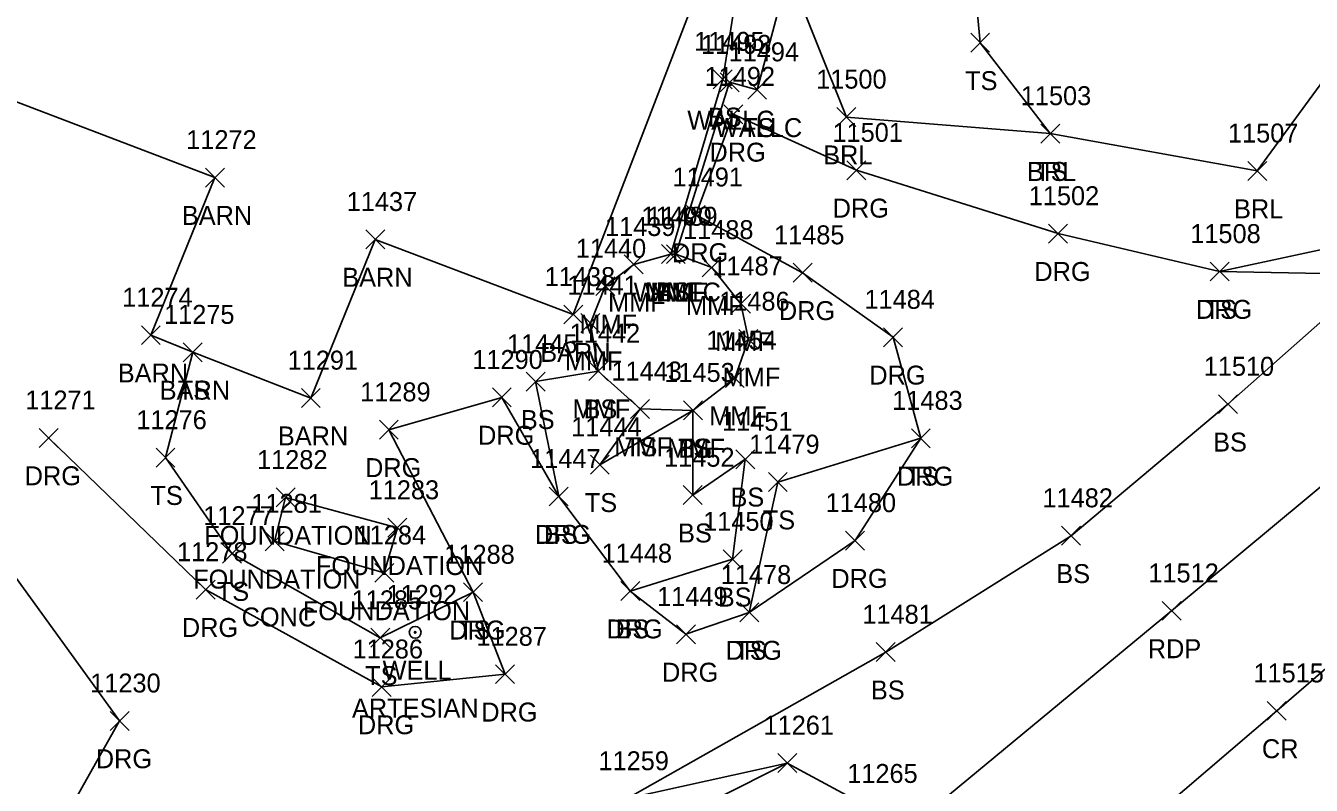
# Model space of a CAD drawing. Extents: x 1475671 to 1477951, y 592661 to 593821.
# Drawn here: x 1476831.3 to 1476967.1, y 593424.9 to 593505.2 of the extents above; entities that cross this region are included whole.
import ezdxf

# ---------------------------------------------------------------- set-up
doc = ezdxf.new("R2010")
doc.units = 0
for name, color, linetype in [('L_A', 7, 'Continuous'), ('L_C', 7, 'Continuous'), ('L_I', 7, 'Continuous'), ('L_TIC', 7, 'Continuous'), ('LABL', 7, 'Continuous'), ('LBC', 7, 'Continuous'), ('LDEFAULT', 7, 'Continuous'), ('LELB', 7, 'Continuous'), ('LW', 7, 'Continuous'), ('P_A', 7, 'Continuous'), ('P_I', 7, 'Continuous'), ('P_TIC', 7, 'Continuous'), ('PET', 7, 'Continuous'), ('PRC', 7, 'Continuous'), ('R_A', 7, 'Continuous'), ('R_I', 7, 'Continuous'), ('R_TIC', 7, 'Continuous'), ('RDG', 7, 'Continuous'), ('U_A', 7, 'Continuous'), ('U_C', 7, 'Continuous'), ('U_I', 7, 'Continuous'), ('UWW', 7, 'Continuous')]:
    doc.layers.add(name, color=color, linetype=linetype)

msp = doc.modelspace()

# ---------------------------------------------------------------- linework, layer by layer
at = {"layer": 'L_TIC'}
for points in [[(1476931.14, 593502.35), (1476933.14, 593504.35)], [(1476933.14, 593502.35), (1476931.14, 593504.35)], [(1476903.95, 593498.5), (1476905.95, 593500.5)], [(1476905.95, 593498.5), (1476903.95, 593500.5)], [(1476904.67, 593498.18), (1476906.67, 593500.18)], [(1476906.67, 593498.18), (1476904.67, 593500.18)], [(1476907.59, 593497.39), (1476909.59, 593499.39)], [(1476909.59, 593497.39), (1476907.59, 593499.39)], [(1476907.59, 593497.39), (1476909.59, 593499.39)], [(1476909.59, 593497.39), (1476907.59, 593499.39)], [(1476917.01, 593494.51), (1476919.01, 593496.51)], [(1476919.01, 593494.51), (1476917.01, 593496.51)], [(1476938.54, 593492.76), (1476940.54, 593494.76)], [(1476940.54, 593492.76), (1476938.54, 593494.76)], [(1476938.54, 593492.76), (1476940.54, 593494.76)], [(1476940.54, 593492.76), (1476938.54, 593494.76)], [(1476960.41, 593488.82), (1476962.41, 593490.82)], [(1476962.41, 593488.82), (1476960.41, 593490.82)], [(1476850.32, 593488.12), (1476852.32, 593490.12)], [(1476852.32, 593488.12), (1476850.32, 593490.12)], [(1476867.26, 593481.59), (1476869.26, 593483.59)], [(1476869.26, 593481.59), (1476867.26, 593483.59)], [(1476894.55, 593478.95), (1476896.55, 593480.95)], [(1476896.55, 593478.95), (1476894.55, 593480.95)], [(1476894.55, 593478.95), (1476896.55, 593480.95)], [(1476896.55, 593478.95), (1476894.55, 593480.95)], [(1476898.47, 593480.04), (1476900.47, 593482.04)], [(1476900.47, 593480.04), (1476898.47, 593482.04)], [(1476898.47, 593480.04), (1476900.47, 593482.04)], [(1476900.47, 593480.04), (1476898.47, 593482.04)], [(1476898.47, 593480.04), (1476900.47, 593482.04)], [(1476900.47, 593480.04), (1476898.47, 593482.04)], [(1476899, 593480.03), (1476901, 593482.03)], [(1476901, 593480.03), (1476899, 593482.03)], [(1476899, 593480.03), (1476901, 593482.03)], [(1476901, 593480.03), (1476899, 593482.03)], [(1476902.79, 593478.62), (1476904.79, 593480.62)], [(1476904.79, 593478.62), (1476902.79, 593480.62)], [(1476956.43, 593478.2), (1476958.43, 593480.2)], [(1476958.43, 593478.2), (1476956.43, 593480.2)], [(1476891.54, 593476.65), (1476893.54, 593478.65)], [(1476893.54, 593476.65), (1476891.54, 593478.65)], [(1476905.87, 593474.79), (1476907.87, 593476.79)], [(1476907.87, 593474.79), (1476905.87, 593476.79)], [(1476888.17, 593473.66), (1476890.17, 593475.66)], [(1476890.17, 593473.66), (1476888.17, 593475.66)], [(1476889.98, 593472.76), (1476891.98, 593474.76)], [(1476891.98, 593472.76), (1476889.98, 593474.76)], [(1476843.55, 593471.48), (1476845.55, 593473.48)], [(1476845.55, 593471.48), (1476843.55, 593473.48)], [(1476906.66, 593471.06), (1476908.66, 593473.06)], [(1476908.66, 593471.06), (1476906.66, 593473.06)], [(1476847.98, 593469.67), (1476849.98, 593471.67)], [(1476849.98, 593469.67), (1476847.98, 593471.67)], [(1476847.98, 593469.67), (1476849.98, 593471.67)], [(1476849.98, 593469.67), (1476847.98, 593471.67)], [(1476884.19, 593466.57), (1476886.19, 593468.57)], [(1476886.19, 593466.57), (1476884.19, 593468.57)], [(1476890.81, 593467.69), (1476892.81, 593469.69)], [(1476892.81, 593467.69), (1476890.81, 593469.69)], [(1476890.81, 593467.69), (1476892.81, 593469.69)], [(1476892.81, 593467.69), (1476890.81, 593469.69)], [(1476905.23, 593466.95), (1476907.23, 593468.95)], [(1476907.23, 593466.95), (1476905.23, 593468.95)], [(1476860.45, 593464.84), (1476862.45, 593466.84)], [(1476862.45, 593464.84), (1476860.45, 593466.84)], [(1476957.3, 593464.19), (1476959.3, 593466.19)], [(1476959.3, 593464.19), (1476957.3, 593466.19)], [(1476895.22, 593463.69), (1476897.22, 593465.69)], [(1476897.22, 593463.69), (1476895.22, 593465.69)], [(1476895.22, 593463.69), (1476897.22, 593465.69)], [(1476897.22, 593463.69), (1476895.22, 593465.69)], [(1476900.81, 593463.54), (1476902.81, 593465.54)], [(1476902.81, 593463.54), (1476900.81, 593465.54)], [(1476900.81, 593463.54), (1476902.81, 593465.54)], [(1476902.81, 593463.54), (1476900.81, 593465.54)], [(1476900.81, 593463.54), (1476902.81, 593465.54)], [(1476902.81, 593463.54), (1476900.81, 593465.54)], [(1476924.87, 593460.59), (1476926.87, 593462.59)], [(1476926.87, 593460.59), (1476924.87, 593462.59)], [(1476845.1, 593458.55), (1476847.1, 593460.55)], [(1476847.1, 593458.55), (1476845.1, 593460.55)], [(1476890.97, 593457.8), (1476892.97, 593459.8)], [(1476892.97, 593457.8), (1476890.97, 593459.8)], [(1476906.33, 593458.38), (1476908.33, 593460.38)], [(1476908.33, 593458.38), (1476906.33, 593460.38)], [(1476909.77, 593455.97), (1476911.77, 593457.97)], [(1476911.77, 593455.97), (1476909.77, 593457.97)], [(1476857.79, 593454.34), (1476859.79, 593456.34)], [(1476859.79, 593454.34), (1476857.79, 593456.34)], [(1476886.63, 593454.44), (1476888.63, 593456.44)], [(1476888.63, 593454.44), (1476886.63, 593456.44)], [(1476900.78, 593454.59), (1476902.78, 593456.59)], [(1476902.78, 593454.59), (1476900.78, 593456.59)], [(1476869.59, 593451.15), (1476871.59, 593453.15)], [(1476871.59, 593451.15), (1476869.59, 593453.15)], [(1476940.74, 593450.3), (1476942.74, 593452.3)], [(1476942.74, 593450.3), (1476940.74, 593452.3)], [(1476856.63, 593449.72), (1476858.63, 593451.72)], [(1476858.63, 593449.72), (1476856.63, 593451.72)], [(1476856.63, 593449.72), (1476858.63, 593451.72)], [(1476858.63, 593449.72), (1476856.63, 593451.72)], [(1476852.11, 593448.42), (1476854.11, 593450.42)], [(1476854.11, 593448.42), (1476852.11, 593450.42)], [(1476904.99, 593447.82), (1476906.99, 593449.82)], [(1476906.99, 593447.82), (1476904.99, 593449.82)], [(1476868.21, 593446.38), (1476870.21, 593448.38)], [(1476870.21, 593446.38), (1476868.21, 593448.38)], [(1476868.21, 593446.38), (1476870.21, 593448.38)], [(1476870.21, 593446.38), (1476868.21, 593448.38)], [(1476877.58, 593444.34), (1476879.58, 593446.34)], [(1476879.58, 593444.34), (1476877.58, 593446.34)], [(1476894.18, 593444.46), (1476896.18, 593446.46)], [(1476896.18, 593444.46), (1476894.18, 593446.46)], [(1476906.76, 593442.2), (1476908.76, 593444.2)], [(1476908.76, 593442.2), (1476906.76, 593444.2)], [(1476867.78, 593439.53), (1476869.78, 593441.53)], [(1476869.78, 593439.53), (1476867.78, 593441.53)], [(1476921.16, 593438.01), (1476923.16, 593440.01)], [(1476923.16, 593438.01), (1476921.16, 593440.01)], [(1476910.77, 593426.3), (1476912.77, 593428.3)], [(1476912.77, 593426.3), (1476910.77, 593428.3)]]:
    msp.add_lwpolyline(points, dxfattribs=at)
at = {"layer": 'LABL'}
msp.add_lwpolyline([(1476911.91, 593510.8), (1476918.01, 593495.51), (1476939.54, 593493.76), (1476961.41, 593489.82), (1476973.55, 593506.4)], dxfattribs=at)
at = {"layer": 'LBC'}
for points in [[(1476809.79, 593548.46), (1476794.13, 593510.93), (1476851.32, 593489.12), (1476844.55, 593472.48), (1476848.98, 593470.67), (1476861.45, 593465.84), (1476868.26, 593482.59), (1476889.17, 593474.66), (1476903.53, 593512.02), (1476877.63, 593522.41), (1476851.06, 593532.69), (1476834.7, 593539.09)], [(1476857.63, 593450.72), (1476858.79, 593455.34), (1476870.59, 593452.15), (1476869.21, 593447.38)], [(1476857.63, 593450.72), (1476869.21, 593447.38)]]:
    msp.add_lwpolyline(points, dxfattribs=at)
at = {"layer": 'LDEFAULT'}
for points in [[(1476895.55, 593479.95), (1476892.54, 593477.65), (1476890.98, 593473.76), (1476891.81, 593468.69), (1476896.22, 593464.69), (1476901.81, 593464.54), (1476906.23, 593467.95), (1476907.66, 593472.06), (1476906.87, 593475.79), (1476903.79, 593479.62), (1476900, 593481.03), (1476899.47, 593481.04)], [(1476895.55, 593479.95), (1476899.47, 593481.04)]]:
    msp.add_lwpolyline(points, dxfattribs=at)
at = {"layer": 'LELB'}
for points in [[(1476899.47, 593481.04), (1476904.95, 593499.5), (1476906.86, 593511.51), (1476906.35, 593515.38), (1476891.86, 593528.48), (1476886.41, 593545.01), (1476879.77, 593564.2), (1476898.39, 593597.6)], [(1476939.54, 593493.76), (1476932.14, 593503.35), (1476929.85, 593528.26)], [(1476908.59, 593498.39), (1476911.91, 593510.8)], [(1476957.43, 593479.2), (1476971.18, 593482.14), (1476980.82, 593488.66), (1476993.8, 593498.58)], [(1476660.79, 593199.46), (1476674.63, 593214.33), (1476703.92, 593243.37), (1476720.54, 593255.98), (1476751.7, 593282.61), (1476781.77, 593307.79), (1476789.04, 593316.89), (1476807.89, 593333.24), (1476839.71, 593357.28), (1476859.97, 593374.46), (1476882.16, 593391.96), (1476882.87, 593395.08), (1476884.75, 593398.78), (1476886.94, 593401.06), (1476880.92, 593405.09), (1476872.21, 593402.61), (1476869.35, 593406.91), (1476883.46, 593416.6), (1476894.87, 593423.54), (1476922.16, 593439.01), (1476941.74, 593451.3), (1476958.3, 593465.19), (1476973.77, 593478.9)], [(1476848.98, 593470.67), (1476846.1, 593459.55), (1476853.11, 593449.42), (1476868.78, 593440.53), (1476878.58, 593445.34)], [(1476891.81, 593468.69), (1476885.19, 593467.57), (1476887.63, 593455.44)], [(1476896.22, 593464.69), (1476891.97, 593458.8), (1476901.81, 593464.54)], [(1476895.18, 593445.46), (1476905.99, 593448.82), (1476907.33, 593459.38), (1476901.78, 593455.59), (1476901.81, 593464.54)], [(1476907.76, 593443.2), (1476910.77, 593456.97), (1476925.87, 593461.59)], [(1476882.16, 593391.96), (1476888.5, 593399.22), (1476890.6, 593404.07), (1476884.41, 593408.25), (1476877.66, 593408.05), (1476886.59, 593412.94), (1476896.83, 593419.8), (1476911.77, 593427.3)]]:
    msp.add_lwpolyline(points, dxfattribs=at)
at = {"layer": 'LW'}
msp.add_lwpolyline([(1476900, 593481.03), (1476905.67, 593499.18), (1476908.59, 593498.39)], dxfattribs=at)
at = {"layer": 'P_TIC'}
for points in [[(1476951.36, 593442.37), (1476953.36, 593444.37)], [(1476953.36, 593442.37), (1476951.36, 593444.37)], [(1476962.46, 593431.81), (1476964.46, 593433.81)], [(1476964.46, 593431.81), (1476962.46, 593433.81)]]:
    msp.add_lwpolyline(points, dxfattribs=at)
at = {"layer": 'PET'}
msp.add_lwpolyline([(1476922.98, 593419.08), (1476952.36, 593443.37), (1476980.99, 593467.2), (1477001.29, 593483.18), (1477023.09, 593498.99), (1477048.41, 593522.27), (1477069.64, 593540.85), (1477092.48, 593558.05), (1477107.82, 593567.96), (1477124.14, 593580.14), (1477159.25, 593604.27), (1477192.28, 593625.33), (1477229.26, 593646.84), (1477278.16, 593671.86), (1477332.19, 593694.33), (1477375.16, 593706.96), (1477415.75, 593716.85), (1477468.99, 593725.32)], dxfattribs=at)
at = {"layer": 'PRC'}
msp.add_lwpolyline([(1476934.06, 593407.68), (1476963.46, 593432.81), (1476989.48, 593455.26), (1477029.64, 593488.99), (1477062.06, 593515.29), (1477088.32, 593536.02), (1477123.8, 593562.56), (1477162.82, 593589.95), (1477199.33, 593613.78), (1477232.88, 593633.31), (1477283.55, 593659.16), (1477336.93, 593680.98), (1477378.09, 593693.68), (1477418.39, 593702.94), (1477470.82, 593711.77)], dxfattribs=at)
at = {"layer": 'R_TIC'}
for points in [[(1476905.06, 593494.8), (1476907.06, 593496.8)], [(1476907.06, 593494.8), (1476905.06, 593496.8)], [(1476918.07, 593488.89), (1476920.07, 593490.89)], [(1476920.07, 593488.89), (1476918.07, 593490.89)], [(1476901.11, 593484.18), (1476903.11, 593486.18)], [(1476903.11, 593484.18), (1476901.11, 593486.18)], [(1476939.37, 593482.2), (1476941.37, 593484.2)], [(1476941.37, 593482.2), (1476939.37, 593484.2)], [(1476912.39, 593478.07), (1476914.39, 593480.07)], [(1476914.39, 593478.07), (1476912.39, 593480.07)], [(1476956.43, 593478.2), (1476958.43, 593480.2)], [(1476958.43, 593478.2), (1476956.43, 593480.2)], [(1476921.94, 593471.26), (1476923.94, 593473.26)], [(1476923.94, 593471.26), (1476921.94, 593473.26)], [(1476880.62, 593464.91), (1476882.62, 593466.91)], [(1476882.62, 593464.91), (1476880.62, 593466.91)], [(1476868.69, 593461.49), (1476870.69, 593463.49)], [(1476870.69, 593461.49), (1476868.69, 593463.49)], [(1476832.75, 593460.63), (1476834.75, 593462.63)], [(1476834.75, 593460.63), (1476832.75, 593462.63)], [(1476924.87, 593460.59), (1476926.87, 593462.59)], [(1476926.87, 593460.59), (1476924.87, 593462.59)], [(1476886.63, 593454.44), (1476888.63, 593456.44)], [(1476888.63, 593454.44), (1476886.63, 593456.44)], [(1476917.93, 593449.79), (1476919.93, 593451.79)], [(1476919.93, 593449.79), (1476917.93, 593451.79)], [(1476849.34, 593444.61), (1476851.34, 593446.61)], [(1476851.34, 593444.61), (1476849.34, 593446.61)], [(1476877.58, 593444.34), (1476879.58, 593446.34)], [(1476879.58, 593444.34), (1476877.58, 593446.34)], [(1476894.18, 593444.46), (1476896.18, 593446.46)], [(1476896.18, 593444.46), (1476894.18, 593446.46)], [(1476906.76, 593442.2), (1476908.76, 593444.2)], [(1476908.76, 593442.2), (1476906.76, 593444.2)], [(1476900.06, 593439.89), (1476902.06, 593441.89)], [(1476902.06, 593439.89), (1476900.06, 593441.89)], [(1476880.96, 593435.68), (1476882.96, 593437.68)], [(1476882.96, 593435.68), (1476880.96, 593437.68)], [(1476867.94, 593434.34), (1476869.94, 593436.34)], [(1476869.94, 593434.34), (1476867.94, 593436.34)], [(1476840.26, 593430.75), (1476842.26, 593432.75)], [(1476842.26, 593430.75), (1476840.26, 593432.75)], [(1476910.77, 593426.3), (1476912.77, 593428.3)], [(1476912.77, 593426.3), (1476910.77, 593428.3)]]:
    msp.add_lwpolyline(points, dxfattribs=at)
at = {"layer": 'RDG'}
for points in [[(1476833.75, 593461.63), (1476850.34, 593445.61), (1476868.94, 593435.34), (1476881.96, 593436.68), (1476878.58, 593445.34), (1476869.69, 593462.49), (1476881.62, 593465.91), (1476887.63, 593455.44), (1476895.18, 593445.46), (1476901.06, 593440.89), (1476907.76, 593443.2), (1476918.93, 593450.79), (1476925.87, 593461.59), (1476922.94, 593472.26), (1476913.39, 593479.07), (1476902.11, 593485.18), (1476906.06, 593495.8), (1476919.07, 593489.89), (1476940.37, 593483.2), (1476957.43, 593479.2), (1476973.77, 593478.9), (1476987.07, 593487.17), (1477009.62, 593503.76)], [(1476799.68, 593374.04), (1476811.74, 593388.84), (1476829.61, 593411.11), (1476841.26, 593431.75), (1476824.79, 593454.41)], [(1476808.5, 593366.53), (1476820.24, 593380.24), (1476839.81, 593398.96), (1476864.37, 593412.81), (1476894.87, 593423.54), (1476911.77, 593427.3), (1476921.17, 593422.2), (1476922.98, 593419.08)]]:
    msp.add_lwpolyline(points, dxfattribs=at)
at = {"layer": 'UWW'}
for radius in [0.625, 0.0833]:
    msp.add_circle((1476872.47, 593441.1), radius, dxfattribs=at)

# ---------------------------------------------------------------- texts
at = {"layer": 'L_A'}
for s, p in [('TS', (1476930.55, 593498.35)), ('WALLC', (1476901.21, 593494.18)), ('BS', (1476903.39, 593494.5)), ('WALLC', (1476904.13, 593493.39)), ('TS', (1476907, 593493.39)), ('BRL', (1476915.56, 593490.51)), ('BRL', (1476937.08, 593488.76)), ('TS', (1476937.95, 593488.76)), ('BRL', (1476958.95, 593484.82)), ('BARN', (1476847.83, 593484.12)), ('BARN', (1476864.77, 593477.59)), ('BS', (1476897.91, 593476.04)), ('MMF', (1476892.84, 593474.95)), ('MMF', (1476892.84, 593474.95)), ('WALLC', (1476895.54, 593476.03)), ('MMF', (1476896.75, 593476.04)), ('MMF', (1476896.75, 593476.04)), ('MMF', (1476897.29, 593476.03)), ('MMF', (1476901.07, 593474.62)), ('TS', (1476955.84, 593474.2)), ('MMF', (1476889.82, 593472.65)), ('MMF', (1476904.16, 593470.79)), ('BARN', (1476885.68, 593469.66)), ('MMF', (1476888.27, 593468.76)), ('BARN', (1476841.06, 593467.48)), ('MMF', (1476904.94, 593467.06)), ('BARN', (1476845.49, 593465.67)), ('TS', (1476847.39, 593465.67)), ('BS', (1476883.63, 593462.57)), ('MMF', (1476889.09, 593463.69)), ('BS', (1476890.25, 593463.69)), ('MMF', (1476903.52, 593462.95)), ('BARN', (1476857.97, 593460.84)), ('BS', (1476956.74, 593460.19)), ('MMF', (1476893.5, 593459.69)), ('TS', (1476894.63, 593459.69)), ('MMF', (1476899.09, 593459.54)), ('TS', (1476900.22, 593459.54)), ('BS', (1476900.25, 593459.54)), ('TS', (1476924.28, 593456.59)), ('TS', (1476844.51, 593454.55)), ('BS', (1476905.77, 593454.38)), ('TS', (1476890.38, 593453.8)), ('TS', (1476909.18, 593451.97)), ('FOUNDATION', (1476850.19, 593450.34)), ('BS', (1476886.07, 593450.44)), ('BS', (1476900.23, 593450.59)), ('FOUNDATION', (1476861.98, 593447.15)), ('BS', (1476940.18, 593446.3)), ('FOUNDATION', (1476849.02, 593445.72)), ('FOUNDATION', (1476849.02, 593445.72)), ('TS', (1476851.52, 593444.42)), ('BS', (1476904.43, 593443.82)), ('FOUNDATION', (1476860.6, 593442.38)), ('FOUNDATION', (1476860.6, 593442.38)), ('TS', (1476876.99, 593440.34)), ('BS', (1476893.62, 593440.46)), ('TS', (1476906.17, 593438.2)), ('TS', (1476867.19, 593435.53)), ('BS', (1476920.6, 593434.01))]:
    msp.add_text(s, height=2, dxfattribs=at).set_placement(p)
at = {"layer": 'L_C'}
msp.add_text('CONC', height=2, dxfattribs=at).set_placement((1476854.14, 593441.72))
msp.add_text('CONC', height=2, dxfattribs=at).set_placement((1476854.14, 593441.72))
at = {"layer": 'L_I'}
for s, p in [('11495', (1476901.93, 593502.5)), ('11493', (1476902.65, 593502.18)), ('11494', (1476905.57, 593501.39)), ('11494', (1476905.57, 593501.39)), ('11500', (1476914.82, 593498.51)), ('11503', (1476936.43, 593496.76)), ('11503', (1476936.43, 593496.76)), ('11507', (1476958.31, 593492.82)), ('11272', (1476848.29, 593492.12)), ('11437', (1476865.24, 593485.59)), ('11439', (1476892.52, 593482.95)), ('11439', (1476892.52, 593482.95)), ('11490', (1476896.36, 593484.04)), ('11490', (1476896.36, 593484.04)), ('11490', (1476896.36, 593484.04)), ('11489', (1476896.97, 593484.03)), ('11489', (1476896.97, 593484.03)), ('11488', (1476900.76, 593482.62)), ('11508', (1476954.33, 593482.2)), ('11440', (1476889.43, 593480.65)), ('11487', (1476903.85, 593478.79)), ('11438', (1476886.15, 593477.66)), ('11441', (1476888.53, 593476.76)), ('11274', (1476841.53, 593475.48)), ('11486', (1476904.58, 593475.06)), ('11275', (1476845.95, 593473.67)), ('11275', (1476845.95, 593473.67)), ('11442', (1476888.79, 593471.69)), ('11442', (1476888.79, 593471.69)), ('11454', (1476903.21, 593470.95)), ('11445', (1476882.17, 593470.57)), ('11291', (1476859, 593468.84)), ('11510', (1476955.75, 593468.19)), ('11443', (1476893.2, 593467.69)), ('11443', (1476893.2, 593467.69)), ('11453', (1476898.78, 593467.54)), ('11453', (1476898.78, 593467.54)), ('11453', (1476898.78, 593467.54)), ('11483', (1476922.85, 593464.59)), ('11276', (1476843.02, 593462.55)), ('11444', (1476888.95, 593461.8)), ('11451', (1476904.88, 593462.38)), ('11479', (1476907.74, 593459.97)), ('11447', (1476884.61, 593458.44)), ('11452', (1476898.76, 593458.59)), ('11282', (1476855.77, 593458.34)), ('11283', (1476867.56, 593455.15)), ('11281', (1476855.17, 593453.72)), ('11281', (1476855.17, 593453.72)), ('11482', (1476938.72, 593454.3)), ('11277', (1476850.09, 593452.42)), ('11450', (1476902.88, 593451.82)), ('11284', (1476866.18, 593450.38)), ('11284', (1476866.18, 593450.38)), ('11288', (1476875.55, 593448.34)), ('11448', (1476892.16, 593448.46)), ('11478', (1476904.74, 593446.2)), ('11285', (1476865.76, 593443.53)), ('11481', (1476919.7, 593442.01)), ('11261', (1476909.26, 593430.3)), ('11259', (1476891.83, 593426.54)), ('11265', (1476918.1, 593425.2))]:
    msp.add_text(s, height=2, dxfattribs=at).set_placement(p)
at = {"layer": 'P_A'}
for s, p in [('RDP', (1476949.84, 593438.37)), ('CR', (1476961.89, 593427.81))]:
    msp.add_text(s, height=2, dxfattribs=at).set_placement(p)
at = {"layer": 'P_I'}
for s, p in [('11512', (1476949.9, 593446.37)), ('11515', (1476961, 593435.81))]:
    msp.add_text(s, height=2, dxfattribs=at).set_placement(p)
at = {"layer": 'R_A'}
for p in [(1476903.55, 593490.8), (1476916.56, 593484.89), (1476899.59, 593480.18), (1476937.86, 593478.2), (1476910.88, 593474.07), (1476954.92, 593474.2), (1476920.43, 593467.26), (1476879.11, 593460.91), (1476867.18, 593457.49), (1476831.23, 593456.63), (1476923.36, 593456.59), (1476885.12, 593450.44), (1476916.42, 593445.79), (1476847.83, 593440.61), (1476876.06, 593440.34), (1476892.67, 593440.46), (1476905.25, 593438.2), (1476898.54, 593435.89), (1476879.45, 593431.68), (1476866.42, 593430.34), (1476838.74, 593426.75)]:
    msp.add_text('DRG', height=2, dxfattribs=at).set_placement(p)
at = {"layer": 'R_I'}
for s, p in [('11492', (1476903.04, 593498.8)), ('11501', (1476916.54, 593492.89)), ('11491', (1476899.65, 593488.18)), ('11502', (1476937.27, 593486.2)), ('11485', (1476910.37, 593482.07)), ('11508', (1476954.33, 593482.2)), ('11484', (1476919.92, 593475.26)), ('11290', (1476878.51, 593468.91)), ('11289', (1476866.66, 593465.49)), ('11271', (1476831.29, 593464.63)), ('11483', (1476922.85, 593464.59)), ('11447', (1476884.61, 593458.44)), ('11480', (1476915.82, 593453.79)), ('11278', (1476847.32, 593448.61)), ('11288', (1476875.55, 593448.34)), ('11448', (1476892.16, 593448.46)), ('11478', (1476904.74, 593446.2)), ('11449', (1476898.02, 593443.89)), ('11287', (1476878.94, 593439.68)), ('11286', (1476865.86, 593438.34)), ('11230', (1476838.15, 593434.75)), ('11261', (1476909.26, 593430.3)), ('11259', (1476891.83, 593426.54)), ('11265', (1476918.1, 593425.2))]:
    msp.add_text(s, height=2, dxfattribs=at).set_placement(p)
at = {"layer": 'U_A'}
msp.add_text('WELL', height=2, dxfattribs=at).set_placement((1476869.03, 593436.1))
at = {"layer": 'U_C'}
msp.add_text('ARTESIAN', height=2, dxfattribs=at).set_placement((1476865.8, 593432.1))
at = {"layer": 'U_I'}
msp.add_text('11292', height=2, dxfattribs=at).set_placement((1476869.44, 593444.1))

doc.saveas('drawing.dxf')
